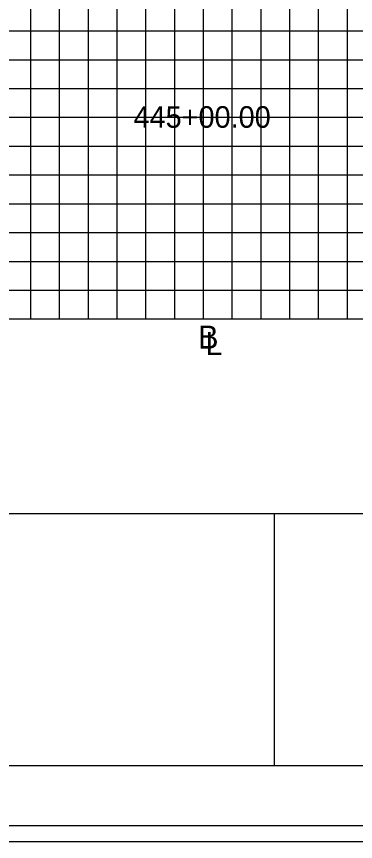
# Model space of a CAD drawing. Extents: x 967 to 1746, y 964 to 7904.
# Drawn here: x 1147 to 1170.6, y 5443.7 to 5501 of the extents above; entities that cross this region are included whole.
import ezdxf

# ---------------------------------------------------------------- set-up
doc = ezdxf.new("R2010")
doc.units = 0
for name, color, linetype in [('Default', 7, 'Continuous'), ('RD_SHT_Bndy', 7, 'Continuous'), ('RD_SHT_IplotShp', 7, 'Continuous'), ('RD_SHT_MjGrid', 7, 'Continuous'), ('RD_SHT_MnGrid', 7, 'Continuous'), ('RD_SHT_TX', 7, 'Continuous'), ('RD_Sketch1', 7, 'Continuous')]:
    doc.layers.add(name, color=color, linetype=linetype)

msp = doc.modelspace()

# ---------------------------------------------------------------- linework, layer by layer
at = {"layer": 'RD_SHT_Bndy'}
for p, q in [((996.114, 5466.486), (1323.886, 5466.486)), ((1164.932, 5448.983), (1164.932, 5466.526)), ((1323.886, 5448.983), (996.114, 5448.983))]:
    msp.add_line(p, q, dxfattribs=at)
at = {"layer": 'RD_SHT_IplotShp'}
for points in [[(967.409, 5443.72), (1326.285, 5443.72), (1326.285, 5663.72), (967.409, 5663.72)], [(988.525, 5444.84), (1326.285, 5444.84), (1326.285, 5662.6), (988.525, 5662.6)]]:
    msp.add_lwpolyline(points, close=True, dxfattribs=at)
at = {"layer": 'RD_SHT_MjGrid'}
for p, q in [((1150, 5480), (1150, 5650)), ((1160, 5480), (1160, 5650)), ((1170, 5480), (1170, 5650)), ((1000, 5500), (1320, 5500)), ((1000, 5490), (1320, 5490)), ((1000, 5480), (1320, 5480))]:
    msp.add_line(p, q, dxfattribs=at)
at = {"layer": 'RD_SHT_MnGrid'}
for p, q in [((1148, 5480), (1148, 5650)), ((1152, 5480), (1152, 5650)), ((1154, 5480), (1154, 5650)), ((1156, 5480), (1156, 5650)), ((1158, 5480), (1158, 5650)), ((1162, 5480), (1162, 5650)), ((1164, 5480), (1164, 5650)), ((1166, 5480), (1166, 5650)), ((1168, 5480), (1168, 5650)), ((1000, 5498), (1320, 5498)), ((1000, 5496), (1320, 5496)), ((1000, 5494), (1320, 5494)), ((1000, 5492), (1320, 5492)), ((1000, 5488), (1320, 5488)), ((1000, 5486), (1320, 5486)), ((1000, 5484), (1320, 5484)), ((1000, 5482), (1320, 5482))]:
    msp.add_line(p, q, dxfattribs=at)
at = {"layer": 'RD_Sketch1'}
msp.add_lwpolyline([(967.409, 5443.72), (1326.285, 5443.72), (1326.285, 5663.72), (967.409, 5663.72)], close=True, dxfattribs=at)

# ---------------------------------------------------------------- texts
at = {"layer": 'Default'}
msp.add_text('445+00.00', height=1.5, dxfattribs=at).set_placement((1155.134, 5493.273))
at = {"layer": 'RD_SHT_TX'}
for s, p in [('B', (1159.615, 5477.941)), ('L', (1160.124, 5477.491))]:
    msp.add_text(s, height=1.6, dxfattribs=at).set_placement(p)

doc.saveas('drawing.dxf')
